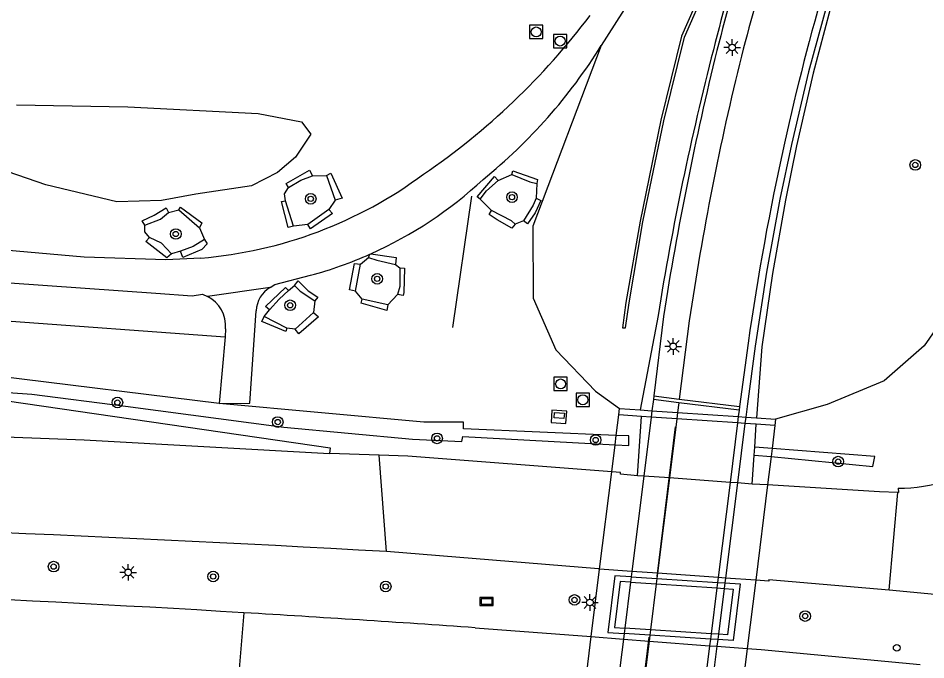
# Model space of a CAD drawing. Extents: x 132994 to 136000, y 393499 to 395512.
# Drawn here: x 133419.9 to 133488.2, y 395045.3 to 395093.6 of the extents above; entities that cross this region are included whole.
import ezdxf

# ---------------------------------------------------------------- set-up
doc = ezdxf.new("R2010")
doc.units = 0
for name, color, linetype in [('gg-afsc-hekwerk', 7, 'Continuous'), ('gg-knt-BGT kruinlijn', 7, 'Continuous'), ('gg-knt-verharding', 7, 'Continuous'), ('gg-knt-verharding niveau 01', 7, 'Continuous'), ('gg-knt-verharding nz', 7, 'Continuous'), ('gg-kwrk-keermuur', 7, 'Continuous'), ('gg-kwrk-kunstwerk niveau 01', 7, 'Continuous'), ('gt-grn-afwateringsgoot', 7, 'Continuous'), ('gt-grn-groengrens', 7, 'Continuous'), ('gt-grn-vlakafsluiter niveau 01', 7, 'Continuous'), ('gt-grn-weggrens', 7, 'Continuous'), ('gt-grn-weggrens revisie', 7, 'Continuous'), ('gt-knt-lichtlijn', 7, 'Continuous'), ('gt-symb-boom', 7, 'Continuous'), ('gt-symb-informatiebord', 7, 'Continuous'), ('gt-symb-kolk center center', 7, 'Continuous'), ('gt-symb-lichtmast', 7, 'Continuous'), ('gt-symb-rioolschacht', 7, 'Continuous'), ('gt-symb-verkeersregelinstallatiepaal', 7, 'Continuous')]:
    doc.layers.add(name, color=color, linetype=linetype)

# ---------------------------------------------------------------- blocks, each defined once
blk = doc.blocks.new('gt0-BOOM')
at = {"layer": 'gt-symb-boom'}
for radius in [0.4, 0.2]:
    blk.add_circle((0, 0), radius, dxfattribs=at)
blk = doc.blocks.new('gt0-RS')
at = {"layer": 'gt-symb-rioolschacht'}
blk.add_lwpolyline([(-0.5, -0.5), (0.5, -0.5), (0.5, 0.5), (-0.5, 0.5)], close=True, dxfattribs=at)
blk.add_circle((0, 0), 0.375, dxfattribs=at)
blk = doc.blocks.new('gt0-LMAST')
at = {"layer": 'gt-symb-lichtmast'}
for p, q in [((-0.182, 0.173), (-0.447, 0.438)), ((-0.005, 0.246), (-0.005, 0.621)), ((0.172, 0.173), (0.437, 0.438)), ((-0.255, -0.004), (-0.63, -0.004)), ((-0.182, -0.181), (-0.447, -0.446)), ((-0.005, -0.254), (-0.005, -0.629)), ((0.437, -0.446), (0.172, -0.181)), ((0.245, -0.004), (0.62, -0.004))]:
    blk.add_line(p, q, dxfattribs=at)
blk.add_circle((-0.005, -0.004), 0.25, dxfattribs=at)
blk = doc.blocks.new('gt0-KOLKCC')
at = {"layer": 'gt-symb-kolk center center'}
blk.add_lwpolyline([(-0.375, 0.2), (0.375, 0.2), (0.375, -0.2), (-0.375, -0.2)], close=True, dxfattribs=at)
blk = doc.blocks.new('gt0-VIPAAL')
at = {"layer": 'gt-symb-verkeersregelinstallatiepaal'}
blk.add_circle((0, 0), 0.25, dxfattribs=at)
blk = doc.blocks.new('gt0-IBORD')
at = {"layer": 'gt-symb-informatiebord'}
blk.add_lwpolyline([(-0.5, 0.295), (-0.5, -0.295), (0.5, -0.295), (0.5, 0.295), (-0.5, 0.295)], dxfattribs=at)
blk.add_lwpolyline([(-0.417, -0.212), (0.417, -0.212), (0.417, 0.212), (-0.417, 0.212)], close=True, dxfattribs=at)

msp = doc.modelspace()

# ---------------------------------------------------------------- linework, layer by layer
at = {"layer": 'gg-afsc-hekwerk'}
for p, q in [((133452.624, 395070.352), (133454.039, 395080.239)), ((133405.863, 395071.806), (133435.476, 395069.651)), ((133435.476, 395069.651), (133435.047, 395064.62)), ((133435.047, 395064.62), (133414.546, 395067.149))]:
    msp.add_line(p, q, dxfattribs=at)
msp.add_lwpolyline([(133453.431, 395063.208), (133450.439, 395063.218), (133435.047, 395064.62)], dxfattribs=at)
at = {"layer": 'gg-knt-BGT kruinlijn'}
for points in [[(133505.574, 395118.655), (133498.54, 395100.658), (133492.793, 395079.374), (133489.85, 395071.522), (133488.072, 395068.971), (133485.06, 395066.331), (133480.789, 395064.556), (133476.904, 395063.442)], [(133463.787, 395091.572), (133458.627, 395077.97), (133458.665, 395072.562), (133460.377, 395068.677), (133463.357, 395065.544), (133465.162, 395064.25)]]:
    msp.add_lwpolyline(points, dxfattribs=at)
at = {"layer": 'gg-knt-verharding'}
for p, q in [((133446.381, 395075.87), (133446.453, 395075.902)), ((133438.865, 395073.372), (133434.166, 395072.681)), ((133435.521, 395070.252), (133435.476, 395069.651)), ((133474.828, 395069.165), (133474.191, 395064.405)), ((133447.087, 395060.731), (133443.336, 395060.859)), ((133484.724, 395057.967), (133476.296, 395058.492)), ((133486.136, 395058.241), (133486.145, 395057.921)), ((133486.094, 395057.923), (133484.724, 395057.967)), ((133486.145, 395057.921), (133486.094, 395057.923)), ((133476.406, 395051.384), (133485.454, 395050.595)), ((133472.483, 395050.735), (133472.054, 395047.289)), ((133485.454, 395050.595), (133489.409, 395050.229)), ((133454.309, 395047.738), (133463.027, 395047.071)), ((133474.768, 395046.172), (133475.812, 395046.092)), ((133475.812, 395046.092), (133487.783, 395044.974))]:
    msp.add_line(p, q, dxfattribs=at)
for points in [[(133476.585, 395111.871), (133470.981, 395102.89), (133463.787, 395091.572)], [(133433.667, 395075.578), (133431.035, 395075.44), (133424.886, 395075.647), (133410.346, 395076.925), (133408.727, 395077.908)], [(133405.863, 395071.806), (133405.453, 395074.683), (133430.282, 395072.945), (133433.013, 395072.725), (133433.779, 395072.865), (133434.166, 395072.681)], [(133438.865, 395073.372), (133439.226, 395073.576), (133441.913, 395074.28)], [(133435.047, 395064.62), (133437.355, 395064.638), (133437.826, 395071.615)], [(133355.74, 395064.016), (133356.311, 395064.45), (133384.791, 395066.45), (133414.931, 395065.42), (133443.381, 395061.28), (133443.336, 395060.859)], [(133355.74, 395064.016), (133383.41, 395063.46), (133424.878, 395061.878), (133443.336, 395060.859)], [(133461.186, 395064.046), (133460.072, 395064.125), (133460.012, 395063.189), (133461.125, 395063.11), (133461.186, 395064.046)], [(133464.569, 395059.49), (133449.233, 395060.658), (133447.087, 395060.731)], [(133463.659, 395052.157), (133463.581, 395052.163), (133447.619, 395053.479)], [(133476.406, 395051.384), (133476.392, 395051.248), (133475.407, 395051.318)]]:
    msp.add_lwpolyline(points, dxfattribs=at)
for centre, radius, start, end in [((133676.407, 395039.734), 203.763, 160.29195, 167.38386), ((133420.346, 395125.982), 53.367, 304.29534, 322.97213), ((133429.378, 395112.985), 40.527, 309.03073, 328.10538), ((133680.225, 395039.686), 207.501, 167.60117, 171.83262), ((133430.985, 395108.061), 32.594, 274.72071, 306.59593), ((133433.798, 395104.158), 30.961, 294.12682, 312.96795), ((133433.814, 395104.113), 30.913, 285.18945, 293.98817), ((133439.959, 395071.539), 2.134, 120.83648, 177.96772), ((133433.014, 395070.446), 2.514, 355.57583, 62.73346), ((133486.21, 395069.364), 11.123, 269.61905, 308.68329), ((133308.772, 392512.276), 2544.993, 86.872567, 88.378299), ((133330.876, 393277.338), 1774.699, 86.575141, 88.405003), ((133330.651, 393275.365), 1776.681, 86.008963, 86.571693)]:
    msp.add_arc(centre, radius, start, end, dxfattribs=at)
at = {"layer": 'gg-knt-verharding niveau 01'}
for p, q in [((133466.514, 395059.19), (133466.815, 395063.646)), ((133475.335, 395061.329), (133475.452, 395063.063)), ((133475.295, 395060.746), (133475.335, 395061.329)), ((133475.148, 395058.563), (133475.295, 395060.746)), ((133466.986, 395059.156), (133466.514, 395059.19)), ((133468.916, 395059.016), (133466.986, 395059.156)), ((133473.475, 395058.685), (133468.916, 395059.016)), ((133474.031, 395058.644), (133473.475, 395058.685)), ((133475.148, 395058.563), (133474.031, 395058.644)), ((133476.296, 395058.492), (133475.148, 395058.563)), ((133466.092, 395051.984), (133463.659, 395052.157)), ((133468.025, 395051.846), (133466.092, 395051.984)), ((133472.581, 395051.52), (133468.025, 395051.846)), ((133473.134, 395051.481), (133472.581, 395051.52)), ((133475.407, 395051.318), (133473.134, 395051.481)), ((133463.027, 395047.071), (133465.457, 395046.885)), ((133465.457, 395046.885), (133467.39, 395046.737)), ((133467.39, 395046.737), (133471.941, 395046.388)), ((133471.941, 395046.388), (133472.491, 395046.346)), ((133472.491, 395046.346), (133474.768, 395046.172))]:
    msp.add_line(p, q, dxfattribs=at)
msp.add_lwpolyline([(133466.514, 395059.19), (133465.222, 395059.308), (133465.237, 395059.439), (133464.569, 395059.49)], dxfattribs=at)
at = {"layer": 'gg-knt-verharding nz'}
for p, q in [((133470.408, 395070.851), (133469.648, 395064.961)), ((133469.62, 395064.684), (133469.529, 395063.95)), ((133469.529, 395063.95), (133469.469, 395063.467)), ((133474.152, 395064.116), (133474.092, 395063.635)), ((133469.469, 395063.467), (133468.916, 395059.016)), ((133474.033, 395063.158), (133473.475, 395058.685)), ((133474.092, 395063.635), (133474.033, 395063.158)), ((133468.916, 395059.016), (133468.025, 395051.846)), ((133473.475, 395058.685), (133472.581, 395051.52)), ((133467.975, 395051.445), (133467.924, 395051.037)), ((133468.025, 395051.846), (133467.975, 395051.445)), ((133472.581, 395051.52), (133472.535, 395051.147)), ((133467.924, 395051.037), (133467.496, 395047.588)), ((133472.535, 395051.147), (133472.483, 395050.735)), ((133467.496, 395047.588), (133467.446, 395047.186)), ((133472.054, 395047.289), (133472.004, 395046.888)), ((133467.39, 395046.737), (133465.748, 395033.524)), ((133467.446, 395047.186), (133467.39, 395046.737)), ((133472.004, 395046.888), (133471.941, 395046.388)), ((133471.941, 395046.388), (133470.295, 395033.189))]:
    msp.add_line(p, q, dxfattribs=at)
for centre, radius, start, end in [((133851.943, 394989.057), 391.081, 162.35379, 164.9221), ((133683.14, 395039.404), 215.044, 166.175, 171.59111)]:
    msp.add_arc(centre, radius, start, end, dxfattribs=at)
at = {"layer": 'gg-kwrk-keermuur'}
for p, q in [((133468.058, 395071.255), (133466.702, 395064.144)), ((133468.466, 395071.177), (133467.731, 395065.196)), ((133467.731, 395065.196), (133467.704, 395064.924)), ((133467.704, 395064.924), (133467.599, 395064.082)), ((133467.599, 395064.082), (133467.539, 395063.597)), ((133467.539, 395063.597), (133466.986, 395059.156)), ((133474.592, 395063.121), (133474.031, 395058.644)), ((133474.652, 395063.597), (133474.592, 395063.121)), ((133466.986, 395059.156), (133466.092, 395051.984)), ((133474.031, 395058.644), (133473.134, 395051.481)), ((133466.041, 395051.571), (133465.991, 395051.166)), ((133466.092, 395051.984), (133466.041, 395051.571)), ((133473.134, 395051.481), (133473.088, 395051.111)), ((133465.991, 395051.166), (133465.561, 395047.715)), ((133473.036, 395050.698), (133472.604, 395047.253)), ((133473.088, 395051.111), (133473.036, 395050.698)), ((133465.511, 395047.313), (133465.457, 395046.885)), ((133465.561, 395047.715), (133465.511, 395047.313)), ((133465.457, 395046.885), (133463.811, 395033.667)), ((133472.554, 395046.852), (133472.491, 395046.346)), ((133472.604, 395047.253), (133472.554, 395046.852)), ((133472.491, 395046.346), (133470.838, 395033.149))]:
    msp.add_line(p, q, dxfattribs=at)
for points in [[(133478.013, 395110.885), (133469.817, 395092.296), (133468.269, 395085.963), (133466.709, 395078.353), (133465.639, 395072.237), (133465.383, 395070.335), (133465.603, 395070.311), (133465.893, 395072.204), (133466.926, 395078.307), (133468.499, 395085.91), (133470.049, 395092.204), (133478.203, 395110.81)], [(133485.093, 395108.269), (133483.305, 395103.197), (133481.141, 395096.027), (133479.384, 395089.601), (133478.11, 395084.117), (133477.234, 395080.017), (133476.223, 395074.503), (133475.354, 395068.95), (133474.777, 395064.598), (133474.652, 395063.597)], [(133485.093, 395108.269), (133485.127, 395108.372), (133485.347, 395108.279), (133483.541, 395103.132), (133481.437, 395095.951), (133479.725, 395089.512), (133478.484, 395084.036), (133477.637, 395079.93), (133476.673, 395074.423), (133475.856, 395068.884), (133475.478, 395063.54)]]:
    msp.add_lwpolyline(points, dxfattribs=at)
for centre, radius, start, end in [((133673.858, 395040.52), 207.922, 160.84713, 165.87298), ((133694.716, 395034.092), 229.455, 161.05306, 165.58474), ((133684.458, 395036.638), 219.151, 165.56501, 170.91145), ((133706.664, 395033.833), 241.108, 166.23205, 171.0898)]:
    msp.add_arc(centre, radius, start, end, dxfattribs=at)
at = {"layer": 'gg-kwrk-kunstwerk niveau 01'}
for p, q in [((133464.908, 395062.222), (133465.099, 395063.762)), ((133465.099, 395063.762), (133465.162, 395064.25)), ((133466.815, 395063.646), (133465.099, 395063.762)), ((133465.162, 395064.25), (133466.702, 395064.144)), ((133466.702, 395064.144), (133467.599, 395064.082)), ((133467.599, 395064.082), (133469.529, 395063.95)), ((133469.529, 395063.95), (133474.092, 395063.635)), ((133467.539, 395063.597), (133466.815, 395063.646)), ((133469.469, 395063.467), (133467.539, 395063.597)), ((133474.033, 395063.158), (133469.469, 395063.467)), ((133474.592, 395063.121), (133474.033, 395063.158)), ((133474.092, 395063.635), (133474.652, 395063.597)), ((133475.452, 395063.063), (133474.592, 395063.121)), ((133474.652, 395063.597), (133475.478, 395063.54)), ((133476.852, 395062.968), (133475.452, 395063.063)), ((133475.478, 395063.54), (133476.904, 395063.442)), ((133476.904, 395063.442), (133476.852, 395062.968)), ((133476.852, 395062.968), (133476.636, 395061.23)), ((133464.821, 395061.525), (133464.908, 395062.222)), ((133464.569, 395059.49), (133464.821, 395061.525)), ((133476.636, 395061.23), (133476.561, 395060.623)), ((133476.561, 395060.623), (133476.296, 395058.492)), ((133463.659, 395052.157), (133464.569, 395059.49)), ((133476.296, 395058.492), (133475.407, 395051.318)), ((133463.027, 395047.071), (133463.659, 395052.157)), ((133466.041, 395051.571), (133467.975, 395051.445)), ((133467.975, 395051.445), (133472.535, 395051.147)), ((133465.991, 395051.166), (133467.924, 395051.037)), ((133467.924, 395051.037), (133472.483, 395050.735)), ((133472.483, 395050.735), (133473.036, 395050.698)), ((133472.535, 395051.147), (133473.088, 395051.111)), ((133475.407, 395051.318), (133474.768, 395046.172)), ((133467.446, 395047.186), (133465.511, 395047.313)), ((133467.496, 395047.588), (133465.561, 395047.715)), ((133472.054, 395047.289), (133467.496, 395047.588)), ((133472.604, 395047.253), (133472.054, 395047.289)), ((133461.386, 395033.846), (133463.027, 395047.071)), ((133472.004, 395046.888), (133467.446, 395047.186)), ((133472.554, 395046.852), (133472.004, 395046.888)), ((133474.768, 395046.172), (133473.132, 395032.981))]:
    msp.add_line(p, q, dxfattribs=at)
for points in [[(133466.041, 395051.571), (133464.812, 395051.651), (133464.288, 395047.393), (133465.511, 395047.313)], [(133465.991, 395051.166), (133465.214, 395051.217), (133464.78, 395047.766), (133465.561, 395047.715)], [(133473.088, 395051.111), (133474.233, 395051.036), (133473.705, 395046.777), (133472.554, 395046.852)], [(133473.036, 395050.698), (133473.722, 395050.653), (133473.286, 395047.208), (133472.604, 395047.253)]]:
    msp.add_lwpolyline(points, dxfattribs=at)
at = {"layer": 'gt-grn-afwateringsgoot'}
for p, q in [((133467.731, 395065.196), (133469.648, 395064.961)), ((133469.62, 395064.684), (133467.704, 395064.924)), ((133474.152, 395064.116), (133469.62, 395064.684)), ((133469.648, 395064.961), (133474.191, 395064.405)), ((133474.191, 395064.405), (133474.152, 395064.116))]:
    msp.add_line(p, q, dxfattribs=at)
at = {"layer": 'gt-grn-groengrens'}
for p, q in [((133442.065, 395081.774), (133443.106, 395081.802)), ((133443.106, 395081.802), (133443.777, 395079.937)), ((133456.026, 395081.415), (133457.056, 395081.881)), ((133458.942, 395081.193), (133458.886, 395080.086)), ((133440.638, 395077.987), (133440.035, 395079.895)), ((133443.777, 395079.937), (133443.291, 395079.232)), ((133455.521, 395079.168), (133454.668, 395080)), ((133431.218, 395079.009), (133432.007, 395079.209)), ((133432.007, 395079.209), (133433.566, 395077.859)), ((133443.291, 395079.232), (133441.697, 395078.098)), ((133441.697, 395078.098), (133440.638, 395077.987)), ((133457.927, 395078.381), (133457.309, 395078.135)), ((133433.566, 395077.859), (133433.926, 395076.984)), ((133432.138, 395076.101), (133431.453, 395075.907)), ((133445.669, 395075.109), (133446.283, 395075.609)), ((133446.283, 395075.609), (133446.381, 395075.87)), ((133445.292, 395073.091), (133445.669, 395075.109)), ((133448.314, 395075.096), (133448.626, 395074.836)), ((133440.247, 395073.143), (133440.705, 395073.512)), ((133445.806, 395072.494), (133445.292, 395073.091)), ((133448.463, 395072.842), (133447.73, 395072.064)), ((133442.228, 395072.352), (133442.137, 395071.469)), ((133447.73, 395072.064), (133445.806, 395072.494)), ((133438.427, 395071.18), (133438.831, 395071.676)), ((133442.137, 395071.469), (133440.765, 395070.226)), ((133440.134, 395070.297), (133438.427, 395071.18)), ((133440.765, 395070.226), (133440.134, 395070.297))]:
    msp.add_line(p, q, dxfattribs=at)
for points in [[(133419.783, 395087.116), (133428.154, 395086.962), (133437.983, 395086.457), (133441.22, 395085.835), (133441.939, 395084.915), (133440.79, 395083.175), (133439.418, 395082.03), (133437.471, 395081.017), (133433.269, 395080.387), (133430.687, 395079.916)], [(133430.687, 395079.916), (133427.34, 395079.819), (133421.989, 395081.082), (133418.42, 395082.315)], [(133440.261, 395080.896), (133440.074, 395081.203), (133441.841, 395082.206), (133442.065, 395081.774)], [(133457.056, 395081.881), (133457.125, 395082.155), (133458.978, 395081.502), (133458.942, 395081.193)], [(133440.261, 395080.896), (133441.175, 395081.44), (133442.065, 395081.774)], [(133443.106, 395081.802), (133443.442, 395081.967), (133444.286, 395080.083), (133443.777, 395079.937)], [(133454.668, 395080), (133454.448, 395080.176), (133455.753, 395081.714), (133456.026, 395081.415)], [(133457.056, 395081.881), (133458.414, 395081.321), (133458.942, 395081.193)], [(133440.035, 395079.895), (133439.955, 395080.419), (133440.261, 395080.896)], [(133454.668, 395080), (133455.151, 395080.63), (133456.026, 395081.415)], [(133458.886, 395080.086), (133459.232, 395079.916), (133458.802, 395078.974), (133458.233, 395078.148), (133457.927, 395078.381)], [(133458.886, 395080.086), (133458.67, 395079.56), (133457.927, 395078.381)], [(133432.007, 395079.209), (133432.122, 395079.409), (133433.743, 395078.238), (133433.566, 395077.859)], [(133440.638, 395077.987), (133440.234, 395077.879), (133439.72, 395079.824), (133440.035, 395079.895)], [(133429.445, 395078.059), (133429.246, 395078.369), (133430.153, 395078.806), (133431.039, 395079.362), (133431.218, 395079.009)], [(133429.445, 395078.059), (133430.63, 395078.508), (133431.218, 395079.009)], [(133443.291, 395079.232), (133443.563, 395078.92), (133441.908, 395077.782), (133441.697, 395078.098)], [(133457.309, 395078.135), (133457.06, 395077.822), (133455.955, 395078.446), (133455.35, 395078.866), (133455.521, 395079.168)], [(133457.309, 395078.135), (133457.025, 395078.386), (133455.521, 395079.168)], [(133429.792, 395077.127), (133429.435, 395077.545), (133429.445, 395078.059)], [(133431.453, 395075.907), (133431.099, 395075.584), (133429.51, 395076.827), (133429.792, 395077.127)], [(133431.453, 395075.907), (133430.705, 395076.69), (133429.792, 395077.127)], [(133433.926, 395076.984), (133434.128, 395076.64), (133433.723, 395076.215), (133432.3, 395075.621), (133432.138, 395076.101)], [(133433.926, 395076.984), (133433.074, 395076.456), (133432.138, 395076.101)], [(133446.283, 395075.609), (133446.897, 395075.411), (133448.314, 395075.096)], [(133446.453, 395075.902), (133448.358, 395075.626), (133448.314, 395075.096)], [(133445.292, 395073.091), (133444.841, 395073.18), (133445.222, 395075.163), (133445.669, 395075.109)], [(133448.626, 395074.836), (133448.62, 395073.434), (133448.463, 395072.842)], [(133448.626, 395074.836), (133448.973, 395074.818), (133448.942, 395072.973), (133448.887, 395072.768), (133448.463, 395072.842)], [(133438.831, 395071.676), (133438.535, 395071.927), (133440.037, 395073.355), (133440.247, 395073.143)], [(133440.705, 395073.512), (133440.971, 395073.865), (133441.728, 395073.114), (133442.457, 395072.643), (133442.228, 395072.352)], [(133440.705, 395073.512), (133441.121, 395073.092), (133442.228, 395072.352)], [(133438.831, 395071.676), (133439.548, 395072.487), (133440.247, 395073.143)], [(133447.73, 395072.064), (133447.657, 395071.637), (133445.719, 395072.184), (133445.806, 395072.494)], [(133442.137, 395071.469), (133442.516, 395071.148), (133441.034, 395069.874), (133440.765, 395070.226)], [(133440.134, 395070.297), (133440.047, 395070.053), (133438.236, 395070.801), (133438.427, 395071.18)], [(133000, 395064.245), (133044.947, 395064.145), (133092.156, 395064.497), (133166.045, 395064.91), (133229.394, 395065.311), (133287.226, 395065.746), (133349.211, 395066.08), (133378.705, 395066.622), (133390.657, 395066.718), (133404.286, 395066.225), (133415.92, 395065.685), (133420.929, 395065.336), (133427.978, 395064.42), (133439.906, 395062.837), (133449.574, 395061.947)], [(133464.908, 395062.222), (133453.413, 395062.729), (133453.431, 395063.208)], [(133449.574, 395061.947), (133453.294, 395061.763), (133453.365, 395062.147), (133464.821, 395061.525)], [(133476.561, 395060.623), (133484.218, 395059.88), (133484.379, 395060.643), (133476.636, 395061.23)]]:
    msp.add_lwpolyline(points, dxfattribs=at)
at = {"layer": 'gt-grn-vlakafsluiter niveau 01'}
for p, q in [((133476.636, 395061.23), (133475.335, 395061.329)), ((133475.295, 395060.746), (133476.561, 395060.623))]:
    msp.add_line(p, q, dxfattribs=at)
msp.add_lwpolyline([(133464.821, 395061.525), (133465.848, 395061.469), (133465.871, 395062.179), (133464.908, 395062.222)], dxfattribs=at)
at = {"layer": 'gt-grn-weggrens'}
for p, q in [((133447.619, 395053.479), (133447.087, 395060.731)), ((133436.896, 395048.867), (133435.811, 395035.629))]:
    msp.add_line(p, q, dxfattribs=at)
at = {"layer": 'gt-grn-weggrens revisie'}
msp.add_line((133485.454, 395050.595), (133486.094, 395057.923), dxfattribs=at)
at = {"layer": 'gt-knt-lichtlijn'}
for p, q in [((133469.344, 395062.859), (133467.964, 395051.603)), ((133467.377, 395047.025), (133465.615, 395032.971))]:
    msp.add_line(p, q, dxfattribs=at)

# ---------------------------------------------------------------- block references
at = {"layer": 'gt-symb-boom'}
for p in [(133487.412, 395082.588), (133441.925, 395080.035), (133457.07, 395080.164), (133431.772, 395077.389), (133446.927, 395074.016), (133440.38, 395072.023), (133427.38, 395064.696), (133439.443, 395063.228), (133451.431, 395062), (133463.365, 395061.876), (133481.614, 395060.251), (133422.579, 395052.343), (133434.584, 395051.598), (133447.567, 395050.846), (133461.772, 395049.836), (133479.128, 395048.618)]:
    msp.add_blockref('gt0-BOOM', p, dxfattribs=at)
at = {"layer": 'gt-symb-informatiebord'}
msp.add_blockref('gt0-IBORD', (133455.159, 395049.714), dxfattribs=at)
at = {"layer": 'gt-symb-kolk center center', "rotation": -4.143690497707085}
msp.add_blockref('gt0-KOLKCC', (133460.621, 395063.715), dxfattribs=at)
at = {"layer": 'gt-symb-lichtmast'}
for p in [(133473.634, 395091.436), (133469.207, 395068.931), (133428.19, 395051.914), (133462.942, 395049.644)]:
    msp.add_blockref('gt0-LMAST', p, dxfattribs=at)
at = {"layer": 'gt-symb-rioolschacht'}
for p in [(133458.89, 395092.604), (133460.687, 395091.918), (133460.729, 395066.096), (133462.398, 395064.904)]:
    msp.add_blockref('gt0-RS', p, dxfattribs=at)
at = {"layer": 'gt-symb-verkeersregelinstallatiepaal'}
msp.add_blockref('gt0-VIPAAL', (133486.016, 395046.224), dxfattribs=at)

doc.saveas('drawing.dxf')
